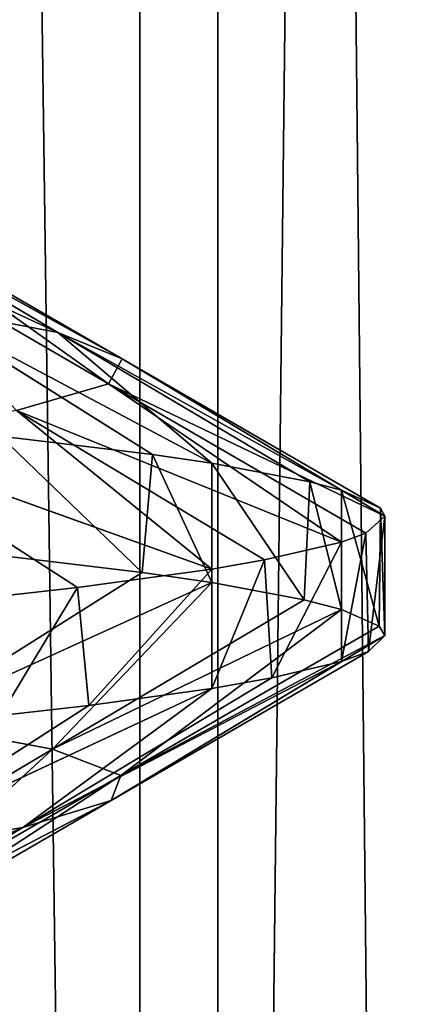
# Model space of a CAD drawing. Extents: x 23.4 to 34.4, y 0.2 to 38.3.
# Tile 447 of 595: x 29.1988 to 29.2395, y 25.6949 to 25.798. Entities that reach past the tile are written whole.
import ezdxf

# ---------------------------------------------------------------- set-up
doc = ezdxf.new("R2010")
doc.units = 0
doc.header["$LTSCALE"] = 2.54
doc.layers.get('0').update_dxf_attribs({"color": 13, "linetype": 'CONTINUOUS'})

# ---------------------------------------------------------------- blocks, each defined once
blk = doc.blocks.new('SZCZOTKA_DO_WC_MOURO_-_WOL')
at = {"color": 0}
for p, q in [((29.21949, 24.446, 4.77916), (29.18235, 27.1835, 4.82534)), ((29.21949, 24.446, 4.77916), (29.18235, 27.1835, 4.82534)), ((29.21134, 27.1835, 4.38921), (29.21134, 24.446, 4.38921)), ((29.21134, 24.446, 4.38921), (29.24204, 27.1835, 4.43991)), ((29.21134, 24.446, 4.38921), (29.24204, 27.1835, 4.43991)), ((29.21134, 27.1835, 4.38921), (29.21134, 24.446, 4.38921)), ((29.24804, 24.446, 4.72722), (29.21949, 27.1835, 4.77916)), ((29.24804, 24.446, 4.72722), (29.21949, 27.1835, 4.77916)), ((29.21949, 24.446, 4.77916), (29.21949, 27.1835, 4.77916)), ((29.21949, 24.446, 4.77916), (29.21949, 27.1835, 4.77916)), ((29.20276, 25.76522, 4.52799), (29.16291, 25.78371, 4.49303)), ((29.20276, 25.76522, 4.52799), (29.16291, 25.78371, 4.49303)), ((29.20948, 25.76247, 4.57486), (29.17641, 25.78084, 4.53414)), ((29.20276, 25.76522, 4.52799), (29.17641, 25.78084, 4.53414)), ((29.20948, 25.76247, 4.57486), (29.17641, 25.78084, 4.53414)), ((29.20276, 25.76522, 4.52799), (29.17641, 25.78084, 4.53414)), ((29.20807, 25.75984, 4.62155), (29.18246, 25.77809, 4.57636)), ((29.20948, 25.76247, 4.57486), (29.18246, 25.77809, 4.57636)), ((29.20807, 25.75984, 4.62155), (29.18246, 25.77809, 4.57636)), ((29.20948, 25.76247, 4.57486), (29.18246, 25.77809, 4.57636)), ((29.20807, 25.75984, 4.62155), (29.18119, 25.77546, 4.61842)), ((29.20807, 25.75984, 4.62155), (29.18119, 25.77546, 4.61842)), ((29.21265, 25.75246, 4.47169), (29.18778, 25.76808, 4.48236)), ((29.18778, 25.76808, 4.48236), (29.21887, 25.75154, 4.48739)), ((29.18778, 25.76808, 4.48236), (29.21887, 25.75154, 4.48739)), ((29.18778, 25.76808, 4.48236), (29.20276, 25.76522, 4.52799)), ((29.18778, 25.76808, 4.48236), (29.20276, 25.76522, 4.52799)), ((29.21265, 25.75246, 4.47169), (29.18778, 25.76808, 4.48236)), ((29.22912, 25.74959, 4.52184), (29.20276, 25.76522, 4.52799)), ((29.20276, 25.76522, 4.52799), (29.23241, 25.74872, 4.5379)), ((29.20276, 25.76522, 4.52799), (29.23241, 25.74872, 4.5379)), ((29.20276, 25.76522, 4.52799), (29.20948, 25.76247, 4.57486)), ((29.20276, 25.76522, 4.52799), (29.20948, 25.76247, 4.57486)), ((29.21887, 25.75154, 4.48739), (29.20276, 25.76522, 4.52799)), ((29.22912, 25.74959, 4.52184), (29.20276, 25.76522, 4.52799)), ((29.21887, 25.75154, 4.48739), (29.20276, 25.76522, 4.52799)), ((29.20948, 25.76247, 4.57486), (29.20807, 25.75984, 4.62155)), ((29.20948, 25.76247, 4.57486), (29.20807, 25.75984, 4.62155)), ((29.2365, 25.74684, 4.57336), (29.20948, 25.76247, 4.57486)), ((29.20948, 25.76247, 4.57486), (29.23696, 25.746, 4.59)), ((29.20948, 25.76247, 4.57486), (29.23696, 25.746, 4.59)), ((29.23241, 25.74872, 4.5379), (29.20948, 25.76247, 4.57486)), ((29.2365, 25.74684, 4.57336), (29.20948, 25.76247, 4.57486)), ((29.23241, 25.74872, 4.5379), (29.20948, 25.76247, 4.57486)), ((29.20807, 25.75984, 4.62155), (29.19845, 25.75704, 4.66823)), ((29.20807, 25.75984, 4.62155), (29.19845, 25.75704, 4.66823)), ((29.23495, 25.74421, 4.62467), (29.20807, 25.75984, 4.62155)), ((29.20807, 25.75984, 4.62155), (29.23241, 25.74328, 4.64209)), ((29.20807, 25.75984, 4.62155), (29.23241, 25.74328, 4.64209)), ((29.23696, 25.746, 4.59), (29.20807, 25.75984, 4.62155)), ((29.23495, 25.74421, 4.62467), (29.20807, 25.75984, 4.62155)), ((29.23696, 25.746, 4.59), (29.20807, 25.75984, 4.62155)), ((29.22438, 25.74141, 4.67599), (29.19845, 25.75704, 4.66823)), ((29.19845, 25.75704, 4.66823), (29.21887, 25.74046, 4.69261)), ((29.19845, 25.75704, 4.66823), (29.21887, 25.74046, 4.69261)), ((29.23241, 25.74328, 4.64209), (29.19845, 25.75704, 4.66823)), ((29.22438, 25.74141, 4.67599), (29.19845, 25.75704, 4.66823)), ((29.23241, 25.74328, 4.64209), (29.19845, 25.75704, 4.66823)), ((29.19677, 25.75438, 4.44), (29.21159, 25.7401, 4.46926)), ((29.19677, 25.75438, 4.44), (29.21159, 25.7401, 4.46926)), ((29.19677, 25.75438, 4.44), (29.21265, 25.75246, 4.47169)), ((29.19677, 25.75438, 4.44), (29.21265, 25.75246, 4.47169)), ((29.20482, 25.73853, 4.7251), (29.18066, 25.75416, 4.71292)), ((29.21887, 25.74046, 4.69261), (29.18066, 25.75416, 4.71292)), ((29.20482, 25.73853, 4.7251), (29.18066, 25.75416, 4.71292)), ((29.21887, 25.74046, 4.69261), (29.18066, 25.75416, 4.71292)), ((29.21265, 25.75246, 4.47169), (29.21159, 25.7401, 4.46926)), ((29.21265, 25.75246, 4.47169), (29.21159, 25.7401, 4.46926)), ((29.21265, 25.75246, 4.47169), (29.21887, 25.73904, 4.48739)), ((29.21265, 25.75246, 4.47169), (29.21887, 25.73904, 4.48739)), ((29.21265, 25.75246, 4.47169), (29.21887, 25.75154, 4.48739)), ((29.21265, 25.75246, 4.47169), (29.21887, 25.75154, 4.48739)), ((29.21887, 25.75154, 4.48739), (29.21887, 25.73904, 4.48739)), ((29.21887, 25.75154, 4.48739), (29.21887, 25.73904, 4.48739)), ((29.21887, 25.75154, 4.48739), (29.22851, 25.73723, 4.51928)), ((29.21887, 25.75154, 4.48739), (29.22851, 25.73723, 4.51928)), ((29.21887, 25.75154, 4.48739), (29.22912, 25.74959, 4.52184)), ((29.21887, 25.75154, 4.48739), (29.22912, 25.74959, 4.52184)), ((29.22912, 25.74959, 4.52184), (29.22851, 25.73723, 4.51928)), ((29.22912, 25.74959, 4.52184), (29.22851, 25.73723, 4.51928)), ((29.22912, 25.74959, 4.52184), (29.23241, 25.73622, 4.5379)), ((29.22912, 25.74959, 4.52184), (29.23241, 25.73622, 4.5379)), ((29.22912, 25.74959, 4.52184), (29.23241, 25.74872, 4.5379)), ((29.22912, 25.74959, 4.52184), (29.23241, 25.74872, 4.5379)), ((29.23241, 25.74872, 4.5379), (29.23241, 25.73622, 4.5379)), ((29.23241, 25.74872, 4.5379), (29.23241, 25.73622, 4.5379)), ((29.23241, 25.74872, 4.5379), (29.23635, 25.73448, 4.57079)), ((29.23241, 25.74872, 4.5379), (29.23635, 25.73448, 4.57079)), ((29.23241, 25.74872, 4.5379), (29.2365, 25.74684, 4.57336)), ((29.23241, 25.74872, 4.5379), (29.2365, 25.74684, 4.57336)), ((29.23696, 25.746, 4.59), (29.23495, 25.74421, 4.62467)), ((29.23696, 25.746, 4.59), (29.23495, 25.74421, 4.62467)), ((29.23696, 25.746, 4.59), (29.23524, 25.73185, 4.62209)), ((29.23696, 25.746, 4.59), (29.23524, 25.73185, 4.62209)), ((29.2365, 25.74684, 4.57336), (29.23635, 25.73448, 4.57079)), ((29.2365, 25.74684, 4.57336), (29.23635, 25.73448, 4.57079)), ((29.2365, 25.74684, 4.57336), (29.23696, 25.7335, 4.59)), ((29.2365, 25.74684, 4.57336), (29.23696, 25.7335, 4.59)), ((29.2365, 25.74684, 4.57336), (29.23696, 25.746, 4.59)), ((29.2365, 25.74684, 4.57336), (29.23696, 25.746, 4.59)), ((29.23696, 25.746, 4.59), (29.23696, 25.7335, 4.59)), ((29.23696, 25.746, 4.59), (29.23696, 25.7335, 4.59)), ((29.23495, 25.74421, 4.62467), (29.23241, 25.73079, 4.64209)), ((29.23495, 25.74421, 4.62467), (29.23241, 25.73079, 4.64209)), ((29.23495, 25.74421, 4.62467), (29.23241, 25.74328, 4.64209)), ((29.23495, 25.74421, 4.62467), (29.23241, 25.74328, 4.64209)), ((29.23495, 25.74421, 4.62467), (29.23524, 25.73185, 4.62209)), ((29.23495, 25.74421, 4.62467), (29.23524, 25.73185, 4.62209)), ((29.23241, 25.74328, 4.64209), (29.22438, 25.74141, 4.67599)), ((29.23241, 25.74328, 4.64209), (29.22438, 25.74141, 4.67599)), ((29.23241, 25.74328, 4.64209), (29.22512, 25.72906, 4.67346)), ((29.23241, 25.74328, 4.64209), (29.22512, 25.72906, 4.67346)), ((29.23241, 25.74328, 4.64209), (29.23241, 25.73079, 4.64209)), ((29.23241, 25.74328, 4.64209), (29.23241, 25.73079, 4.64209)), ((29.21159, 25.7401, 4.46926), (29.19677, 25.74188, 4.44)), ((29.21159, 25.7401, 4.46926), (29.19677, 25.74188, 4.44)), ((29.22438, 25.74141, 4.67599), (29.21887, 25.72796, 4.69261)), ((29.22438, 25.74141, 4.67599), (29.21887, 25.72796, 4.69261)), ((29.22438, 25.74141, 4.67599), (29.21887, 25.74046, 4.69261)), ((29.22438, 25.74141, 4.67599), (29.21887, 25.74046, 4.69261)), ((29.22438, 25.74141, 4.67599), (29.22512, 25.72906, 4.67346)), ((29.22438, 25.74141, 4.67599), (29.22512, 25.72906, 4.67346)), ((29.21159, 25.7401, 4.46926), (29.18682, 25.72448, 4.48015)), ((29.21159, 25.7401, 4.46926), (29.18682, 25.72448, 4.48015)), ((29.21887, 25.74046, 4.69261), (29.20482, 25.73853, 4.7251)), ((29.21887, 25.74046, 4.69261), (29.20482, 25.73853, 4.7251)), ((29.21887, 25.74046, 4.69261), (29.206, 25.72618, 4.72274)), ((29.21887, 25.74046, 4.69261), (29.206, 25.72618, 4.72274)), ((29.21887, 25.73904, 4.48739), (29.21159, 25.7401, 4.46926)), ((29.21887, 25.73904, 4.48739), (29.21159, 25.7401, 4.46926)), ((29.21887, 25.74046, 4.69261), (29.21887, 25.72796, 4.69261)), ((29.21887, 25.74046, 4.69261), (29.21887, 25.72796, 4.69261)), ((29.18682, 25.72448, 4.48015), (29.21887, 25.73904, 4.48739)), ((29.18682, 25.72448, 4.48015), (29.21887, 25.73904, 4.48739)), ((29.21887, 25.73904, 4.48739), (29.20221, 25.72161, 4.52566)), ((29.21887, 25.73904, 4.48739), (29.20221, 25.72161, 4.52566)), ((29.22851, 25.73723, 4.51928), (29.21887, 25.73904, 4.48739)), ((29.22851, 25.73723, 4.51928), (29.21887, 25.73904, 4.48739)), ((29.20482, 25.73853, 4.7251), (29.19677, 25.72512, 4.74)), ((29.20482, 25.73853, 4.7251), (29.19677, 25.72512, 4.74)), ((29.20482, 25.73853, 4.7251), (29.19677, 25.73762, 4.74)), ((29.20482, 25.73853, 4.7251), (29.19677, 25.73762, 4.74)), ((29.20482, 25.73853, 4.7251), (29.206, 25.72618, 4.72274)), ((29.20482, 25.73853, 4.7251), (29.206, 25.72618, 4.72274)), ((29.22851, 25.73723, 4.51928), (29.20221, 25.72161, 4.52566)), ((29.22851, 25.73723, 4.51928), (29.20221, 25.72161, 4.52566)), ((29.23241, 25.73622, 4.5379), (29.22851, 25.73723, 4.51928)), ((29.23241, 25.73622, 4.5379), (29.22851, 25.73723, 4.51928)), ((29.20221, 25.72161, 4.52566), (29.23241, 25.73622, 4.5379)), ((29.20221, 25.72161, 4.52566), (29.23241, 25.73622, 4.5379)), ((29.23241, 25.73622, 4.5379), (29.20934, 25.71885, 4.57252)), ((29.23241, 25.73622, 4.5379), (29.20934, 25.71885, 4.57252)), ((29.23635, 25.73448, 4.57079), (29.23241, 25.73622, 4.5379)), ((29.23635, 25.73448, 4.57079), (29.23241, 25.73622, 4.5379)), ((29.23635, 25.73448, 4.57079), (29.20934, 25.71885, 4.57252)), ((29.23635, 25.73448, 4.57079), (29.20934, 25.71885, 4.57252)), ((29.23696, 25.7335, 4.59), (29.23635, 25.73448, 4.57079)), ((29.23696, 25.7335, 4.59), (29.23635, 25.73448, 4.57079)), ((29.23696, 25.7335, 4.59), (29.20833, 25.71623, 4.6192)), ((29.23696, 25.7335, 4.59), (29.20833, 25.71623, 4.6192)), ((29.20934, 25.71885, 4.57252), (29.23696, 25.7335, 4.59)), ((29.20934, 25.71885, 4.57252), (29.23696, 25.7335, 4.59)), ((29.23524, 25.73185, 4.62209), (29.23696, 25.7335, 4.59)), ((29.23524, 25.73185, 4.62209), (29.23696, 25.7335, 4.59)), ((29.23524, 25.73185, 4.62209), (29.20833, 25.71623, 4.6192)), ((29.23524, 25.73185, 4.62209), (29.20833, 25.71623, 4.6192)), ((29.23241, 25.73079, 4.64209), (29.23524, 25.73185, 4.62209)), ((29.23241, 25.73079, 4.64209), (29.23524, 25.73185, 4.62209)), ((29.23241, 25.73079, 4.64209), (29.19913, 25.71343, 4.66593)), ((29.23241, 25.73079, 4.64209), (29.19913, 25.71343, 4.66593)), ((29.20833, 25.71623, 4.6192), (29.23241, 25.73079, 4.64209)), ((29.20833, 25.71623, 4.6192), (29.23241, 25.73079, 4.64209)), ((29.22512, 25.72906, 4.67346), (29.23241, 25.73079, 4.64209)), ((29.22512, 25.72906, 4.67346), (29.23241, 25.73079, 4.64209)), ((29.22512, 25.72906, 4.67346), (29.19913, 25.71343, 4.66593)), ((29.22512, 25.72906, 4.67346), (29.19913, 25.71343, 4.66593)), ((29.21887, 25.72796, 4.69261), (29.22512, 25.72906, 4.67346)), ((29.21887, 25.72796, 4.69261), (29.22512, 25.72906, 4.67346)), ((29.21887, 25.72796, 4.69261), (29.18173, 25.71055, 4.71076)), ((29.21887, 25.72796, 4.69261), (29.18173, 25.71055, 4.71076)), ((29.19913, 25.71343, 4.66593), (29.21887, 25.72796, 4.69261)), ((29.19913, 25.71343, 4.66593), (29.21887, 25.72796, 4.69261)), ((29.206, 25.72618, 4.72274), (29.21887, 25.72796, 4.69261)), ((29.206, 25.72618, 4.72274), (29.21887, 25.72796, 4.69261)), ((29.206, 25.72618, 4.72274), (29.18173, 25.71055, 4.71076)), ((29.206, 25.72618, 4.72274), (29.18173, 25.71055, 4.71076)), ((29.19677, 25.72512, 4.74), (29.206, 25.72618, 4.72274)), ((29.19677, 25.72512, 4.74), (29.206, 25.72618, 4.72274)), ((29.20221, 25.72161, 4.52566), (29.18682, 25.72448, 4.48015)), ((29.20221, 25.72161, 4.52566), (29.18682, 25.72448, 4.48015)), ((29.20221, 25.72161, 4.52566), (29.17591, 25.70598, 4.53204)), ((29.20221, 25.72161, 4.52566), (29.17591, 25.70598, 4.53204)), ((29.20221, 25.72161, 4.52566), (29.18233, 25.70323, 4.57426)), ((29.20221, 25.72161, 4.52566), (29.18233, 25.70323, 4.57426)), ((29.20934, 25.71885, 4.57252), (29.20221, 25.72161, 4.52566)), ((29.20934, 25.71885, 4.57252), (29.20221, 25.72161, 4.52566)), ((29.20934, 25.71885, 4.57252), (29.18143, 25.7006, 4.6163)), ((29.20934, 25.71885, 4.57252), (29.18143, 25.7006, 4.6163)), ((29.20934, 25.71885, 4.57252), (29.18233, 25.70323, 4.57426)), ((29.20934, 25.71885, 4.57252), (29.18233, 25.70323, 4.57426)), ((29.20833, 25.71623, 4.6192), (29.20934, 25.71885, 4.57252)), ((29.20833, 25.71623, 4.6192), (29.20934, 25.71885, 4.57252)), ((29.20833, 25.71623, 4.6192), (29.17313, 25.69781, 4.6584)), ((29.20833, 25.71623, 4.6192), (29.17313, 25.69781, 4.6584)), ((29.20833, 25.71623, 4.6192), (29.18143, 25.7006, 4.6163)), ((29.20833, 25.71623, 4.6192), (29.18143, 25.7006, 4.6163)), ((29.19913, 25.71343, 4.66593), (29.20833, 25.71623, 4.6192)), ((29.19913, 25.71343, 4.66593), (29.20833, 25.71623, 4.6192)), ((29.19913, 25.71343, 4.66593), (29.15746, 25.69493, 4.69879)), ((29.19913, 25.71343, 4.66593), (29.15746, 25.69493, 4.69879)), ((29.19913, 25.71343, 4.66593), (29.17313, 25.69781, 4.6584)), ((29.19913, 25.71343, 4.66593), (29.17313, 25.69781, 4.6584)), ((29.18173, 25.71055, 4.71076), (29.19913, 25.71343, 4.66593)), ((29.18173, 25.71055, 4.71076), (29.19913, 25.71343, 4.66593))]:
    blk.add_line(p, q, dxfattribs=at)
mesh = blk.add_polyface(dxfattribs=at)
corners = [(34.43696, 37.7835, 8.99), (23.43696, 0.7835, 8.99), (23.43696, 37.7835, 8.99)]
mesh.append_faces([[corners[k] for k in face] for face in [(0, 1, 2)]], dxfattribs={"color": 0})
mesh = blk.add_polyface(dxfattribs=at)
corners = [(34.43696, 37.7835, 8.99), (33.93696, 0.2835, 8.99), (23.43696, 0.7835, 8.99)]
mesh.append_faces([[corners[k] for k in face] for face in [(0, 1, 2)]], dxfattribs={"color": 0})
mesh = blk.add_polyface(dxfattribs=at)
corners = [(34.43696, 37.7835, 9.19), (23.43696, 37.7835, 9.19), (34.43696, 0.7835, 9.19)]
mesh.append_faces([[corners[k] for k in face] for face in [(0, 1, 2)]], dxfattribs={"color": 0})
mesh = blk.add_polyface(dxfattribs=at)
corners = [(34.43696, 0.7835, 9.19), (23.43696, 37.7835, 9.19), (23.43696, 0.7835, 9.19)]
mesh.append_faces([[corners[k] for k in face] for face in [(0, 1, 2)]], dxfattribs={"color": 0})
mesh = blk.add_polyface(dxfattribs=at)
corners = [(29.25984, 24.4335, 3.85805), (29.12784, 24.4335, 3.8131), (29.25984, 36.3335, 3.85805)]
mesh.append_faces([[corners[k] for k in face] for face in [(0, 1, 2)]], dxfattribs={"color": 0})
mesh = blk.add_polyface(dxfattribs=at)
corners = [(29.25984, 36.3335, 3.85805), (29.12784, 24.4335, 3.8131), (29.12784, 36.3335, 3.8131)]
mesh.append_faces([[corners[k] for k in face] for face in [(0, 1, 2)]], dxfattribs={"color": 0})
mesh = blk.add_polyface(dxfattribs=at)
corners = [(29.29012, 24.4335, 5.30783), (29.16011, 36.3335, 5.35825), (29.16011, 24.4335, 5.35825)]
mesh.append_faces([[corners[k] for k in face] for face in [(0, 1, 2)]], dxfattribs={"color": 0})
mesh = blk.add_polyface(dxfattribs=at)
corners = [(29.29012, 36.3335, 5.30783), (29.16011, 36.3335, 5.35825), (29.29012, 24.4335, 5.30783)]
mesh.append_faces([[corners[k] for k in face] for face in [(0, 1, 2)]], dxfattribs={"color": 0})
mesh = blk.add_polyface(dxfattribs=at)
corners = [(29.17231, 27.1835, 4.34462), (29.17231, 24.446, 4.34462), (29.21134, 27.1835, 4.38921)]
mesh.append_faces([[corners[k] for k in face] for face in [(0, 1, 2)]], dxfattribs={"color": 0})
mesh = blk.add_polyface(dxfattribs=at)
corners = [(29.21134, 27.1835, 4.38921), (29.17231, 24.446, 4.34462), (29.21134, 24.446, 4.38921)]
mesh.append_faces([[corners[k] for k in face] for face in [(0, 1, 2)]], dxfattribs={"color": 0})
mesh = blk.add_polyface(dxfattribs=at)
corners = [(29.21949, 27.1835, 4.77916), (29.21949, 24.446, 4.77916), (29.18235, 27.1835, 4.82534)]
mesh.append_faces([[corners[k] for k in face] for face in [(0, 1, 2)]], dxfattribs={"color": 0})
mesh = blk.add_polyface(dxfattribs=at)
corners = [(29.18235, 27.1835, 4.82534), (29.21949, 24.446, 4.77916), (29.18235, 24.446, 4.82534)]
mesh.append_faces([[corners[k] for k in face] for face in [(0, 1, 2)]], dxfattribs={"color": 0})
mesh = blk.add_polyface(dxfattribs=at)
corners = [(29.21134, 27.1835, 4.38921), (29.21134, 24.446, 4.38921), (29.24204, 27.1835, 4.43991)]
mesh.append_faces([[corners[k] for k in face] for face in [(0, 1, 2)]], dxfattribs={"color": 0})
mesh = blk.add_polyface(dxfattribs=at)
corners = [(29.24204, 27.1835, 4.43991), (29.21134, 24.446, 4.38921), (29.24204, 24.446, 4.43991)]
mesh.append_faces([[corners[k] for k in face] for face in [(0, 1, 2)]], dxfattribs={"color": 0})
mesh = blk.add_polyface(dxfattribs=at)
corners = [(29.24804, 27.1835, 4.72722), (29.24804, 24.446, 4.72722), (29.21949, 27.1835, 4.77916)]
mesh.append_faces([[corners[k] for k in face] for face in [(0, 1, 2)]], dxfattribs={"color": 0})
mesh = blk.add_polyface(dxfattribs=at)
corners = [(29.21949, 27.1835, 4.77916), (29.24804, 24.446, 4.72722), (29.21949, 24.446, 4.77916)]
mesh.append_faces([[corners[k] for k in face] for face in [(0, 1, 2)]], dxfattribs={"color": 0})
mesh = blk.add_polyface(dxfattribs=at)
corners = [(29.17252, 25.79766, 4.66048), (29.18119, 25.80046, 4.61842), (29.20807, 25.81609, 4.62155)]
mesh.append_faces([[corners[k] for k in face] for face in [(0, 1, 2)]], dxfattribs={"color": 0})
mesh = blk.add_polyface(dxfattribs=at)
corners = [(29.19845, 25.81329, 4.66823), (29.17252, 25.79766, 4.66048), (29.20807, 25.81609, 4.62155)]
mesh.append_faces([[corners[k] for k in face] for face in [(0, 1, 2)]], dxfattribs={"color": 0})
mesh = blk.add_polyface(dxfattribs=at)
corners = [(29.17641, 25.78084, 4.53414), (29.20276, 25.76522, 4.52799), (29.16291, 25.78371, 4.49303)]
mesh.append_faces([[corners[k] for k in face] for face in [(0, 1, 2)]], dxfattribs={"color": 0})
mesh = blk.add_polyface(dxfattribs=at)
corners = [(29.20276, 25.76522, 4.52799), (29.18778, 25.76808, 4.48236), (29.16291, 25.78371, 4.49303)]
mesh.append_faces([[corners[k] for k in face] for face in [(0, 1, 2)]], dxfattribs={"color": 0})
mesh = blk.add_polyface(dxfattribs=at)
corners = [(29.18246, 25.77809, 4.57636), (29.20948, 25.76247, 4.57486), (29.17641, 25.78084, 4.53414)]
mesh.append_faces([[corners[k] for k in face] for face in [(0, 1, 2)]], dxfattribs={"color": 0})
mesh = blk.add_polyface(dxfattribs=at)
corners = [(29.20948, 25.76247, 4.57486), (29.20276, 25.76522, 4.52799), (29.17641, 25.78084, 4.53414)]
mesh.append_faces([[corners[k] for k in face] for face in [(0, 1, 2)]], dxfattribs={"color": 0})
mesh = blk.add_polyface(dxfattribs=at)
corners = [(29.20807, 25.75984, 4.62155), (29.18246, 25.77809, 4.57636), (29.18119, 25.77546, 4.61842)]
mesh.append_faces([[corners[k] for k in face] for face in [(0, 1, 2)]], dxfattribs={"color": 0})
mesh = blk.add_polyface(dxfattribs=at)
corners = [(29.20807, 25.75984, 4.62155), (29.20948, 25.76247, 4.57486), (29.18246, 25.77809, 4.57636)]
mesh.append_faces([[corners[k] for k in face] for face in [(0, 1, 2)]], dxfattribs={"color": 0})
mesh = blk.add_polyface(dxfattribs=at)
corners = [(29.19845, 25.75704, 4.66823), (29.20807, 25.75984, 4.62155), (29.18119, 25.77546, 4.61842)]
mesh.append_faces([[corners[k] for k in face] for face in [(0, 1, 2)]], dxfattribs={"color": 0})
mesh = blk.add_polyface(dxfattribs=at)
corners = [(29.21887, 25.75154, 4.48739), (29.21265, 25.75246, 4.47169), (29.18778, 25.76808, 4.48236)]
mesh.append_faces([[corners[k] for k in face] for face in [(0, 1, 2)]], dxfattribs={"color": 0})
mesh = blk.add_polyface(dxfattribs=at)
corners = [(29.20276, 25.76522, 4.52799), (29.21887, 25.75154, 4.48739), (29.18778, 25.76808, 4.48236)]
mesh.append_faces([[corners[k] for k in face] for face in [(0, 1, 2)]], dxfattribs={"color": 0})
mesh = blk.add_polyface(dxfattribs=at)
corners = [(29.18778, 25.76808, 4.48236), (29.21265, 25.75246, 4.47169), (29.19677, 25.75438, 4.44)]
mesh.append_faces([[corners[k] for k in face] for face in [(0, 1, 2)]], dxfattribs={"color": 0})
mesh = blk.add_polyface(dxfattribs=at)
corners = [(29.23241, 25.74872, 4.5379), (29.22912, 25.74959, 4.52184), (29.20276, 25.76522, 4.52799)]
mesh.append_faces([[corners[k] for k in face] for face in [(0, 1, 2)]], dxfattribs={"color": 0})
mesh = blk.add_polyface(dxfattribs=at)
corners = [(29.20948, 25.76247, 4.57486), (29.23241, 25.74872, 4.5379), (29.20276, 25.76522, 4.52799)]
mesh.append_faces([[corners[k] for k in face] for face in [(0, 1, 2)]], dxfattribs={"color": 0})
mesh = blk.add_polyface(dxfattribs=at)
corners = [(29.20276, 25.76522, 4.52799), (29.22912, 25.74959, 4.52184), (29.21887, 25.75154, 4.48739)]
mesh.append_faces([[corners[k] for k in face] for face in [(0, 1, 2)]], dxfattribs={"color": 0})
mesh = blk.add_polyface(dxfattribs=at)
corners = [(29.20807, 25.75984, 4.62155), (29.23696, 25.746, 4.59), (29.20948, 25.76247, 4.57486)]
mesh.append_faces([[corners[k] for k in face] for face in [(0, 1, 2)]], dxfattribs={"color": 0})
mesh = blk.add_polyface(dxfattribs=at)
corners = [(29.23696, 25.746, 4.59), (29.2365, 25.74684, 4.57336), (29.20948, 25.76247, 4.57486)]
mesh.append_faces([[corners[k] for k in face] for face in [(0, 1, 2)]], dxfattribs={"color": 0})
mesh = blk.add_polyface(dxfattribs=at)
corners = [(29.20948, 25.76247, 4.57486), (29.2365, 25.74684, 4.57336), (29.23241, 25.74872, 4.5379)]
mesh.append_faces([[corners[k] for k in face] for face in [(0, 1, 2)]], dxfattribs={"color": 0})
mesh = blk.add_polyface(dxfattribs=at)
corners = [(29.19845, 25.75704, 4.66823), (29.23241, 25.74328, 4.64209), (29.20807, 25.75984, 4.62155)]
mesh.append_faces([[corners[k] for k in face] for face in [(0, 1, 2)]], dxfattribs={"color": 0})
mesh = blk.add_polyface(dxfattribs=at)
corners = [(29.23241, 25.74328, 4.64209), (29.23495, 25.74421, 4.62467), (29.20807, 25.75984, 4.62155)]
mesh.append_faces([[corners[k] for k in face] for face in [(0, 1, 2)]], dxfattribs={"color": 0})
mesh = blk.add_polyface(dxfattribs=at)
corners = [(29.23495, 25.74421, 4.62467), (29.23696, 25.746, 4.59), (29.20807, 25.75984, 4.62155)]
mesh.append_faces([[corners[k] for k in face] for face in [(0, 1, 2)]], dxfattribs={"color": 0})
mesh = blk.add_polyface(dxfattribs=at)
corners = [(29.18066, 25.75416, 4.71292), (29.21887, 25.74046, 4.69261), (29.19845, 25.75704, 4.66823)]
mesh.append_faces([[corners[k] for k in face] for face in [(0, 1, 2)]], dxfattribs={"color": 0})
mesh = blk.add_polyface(dxfattribs=at)
corners = [(29.21887, 25.74046, 4.69261), (29.22438, 25.74141, 4.67599), (29.19845, 25.75704, 4.66823)]
mesh.append_faces([[corners[k] for k in face] for face in [(0, 1, 2)]], dxfattribs={"color": 0})
mesh = blk.add_polyface(dxfattribs=at)
corners = [(29.22438, 25.74141, 4.67599), (29.23241, 25.74328, 4.64209), (29.19845, 25.75704, 4.66823)]
mesh.append_faces([[corners[k] for k in face] for face in [(0, 1, 2)]], dxfattribs={"color": 0})
mesh = blk.add_polyface(dxfattribs=at)
corners = [(29.19677, 25.75438, 4.44), (29.21159, 25.7401, 4.46926), (29.19677, 25.74188, 4.44)]
mesh.append_faces([[corners[k] for k in face] for face in [(0, 1, 2)]], dxfattribs={"color": 0})
mesh = blk.add_polyface(dxfattribs=at)
corners = [(29.19677, 25.75438, 4.44), (29.21265, 25.75246, 4.47169), (29.21159, 25.7401, 4.46926)]
mesh.append_faces([[corners[k] for k in face] for face in [(0, 1, 2)]], dxfattribs={"color": 0})
mesh = blk.add_polyface(dxfattribs=at)
corners = [(29.19677, 25.73762, 4.74), (29.20482, 25.73853, 4.7251), (29.18066, 25.75416, 4.71292)]
mesh.append_faces([[corners[k] for k in face] for face in [(0, 1, 2)]], dxfattribs={"color": 0})
mesh = blk.add_polyface(dxfattribs=at)
corners = [(29.20482, 25.73853, 4.7251), (29.21887, 25.74046, 4.69261), (29.18066, 25.75416, 4.71292)]
mesh.append_faces([[corners[k] for k in face] for face in [(0, 1, 2)]], dxfattribs={"color": 0})
mesh = blk.add_polyface(dxfattribs=at)
corners = [(29.21265, 25.75246, 4.47169), (29.21887, 25.73904, 4.48739), (29.21159, 25.7401, 4.46926)]
mesh.append_faces([[corners[k] for k in face] for face in [(0, 1, 2)]], dxfattribs={"color": 0})
mesh = blk.add_polyface(dxfattribs=at)
corners = [(29.21265, 25.75246, 4.47169), (29.21887, 25.75154, 4.48739), (29.21887, 25.73904, 4.48739)]
mesh.append_faces([[corners[k] for k in face] for face in [(0, 1, 2)]], dxfattribs={"color": 0})
mesh = blk.add_polyface(dxfattribs=at)
corners = [(29.21887, 25.75154, 4.48739), (29.22851, 25.73723, 4.51928), (29.21887, 25.73904, 4.48739)]
mesh.append_faces([[corners[k] for k in face] for face in [(0, 1, 2)]], dxfattribs={"color": 0})
mesh = blk.add_polyface(dxfattribs=at)
corners = [(29.21887, 25.75154, 4.48739), (29.22912, 25.74959, 4.52184), (29.22851, 25.73723, 4.51928)]
mesh.append_faces([[corners[k] for k in face] for face in [(0, 1, 2)]], dxfattribs={"color": 0})
mesh = blk.add_polyface(dxfattribs=at)
corners = [(29.22912, 25.74959, 4.52184), (29.23241, 25.73622, 4.5379), (29.22851, 25.73723, 4.51928)]
mesh.append_faces([[corners[k] for k in face] for face in [(0, 1, 2)]], dxfattribs={"color": 0})
mesh = blk.add_polyface(dxfattribs=at)
corners = [(29.22912, 25.74959, 4.52184), (29.23241, 25.74872, 4.5379), (29.23241, 25.73622, 4.5379)]
mesh.append_faces([[corners[k] for k in face] for face in [(0, 1, 2)]], dxfattribs={"color": 0})
mesh = blk.add_polyface(dxfattribs=at)
corners = [(29.23241, 25.74872, 4.5379), (29.23635, 25.73448, 4.57079), (29.23241, 25.73622, 4.5379)]
mesh.append_faces([[corners[k] for k in face] for face in [(0, 1, 2)]], dxfattribs={"color": 0})
mesh = blk.add_polyface(dxfattribs=at)
corners = [(29.23241, 25.74872, 4.5379), (29.2365, 25.74684, 4.57336), (29.23635, 25.73448, 4.57079)]
mesh.append_faces([[corners[k] for k in face] for face in [(0, 1, 2)]], dxfattribs={"color": 0})
mesh = blk.add_polyface(dxfattribs=at)
corners = [(29.23696, 25.746, 4.59), (29.23495, 25.74421, 4.62467), (29.23524, 25.73185, 4.62209)]
mesh.append_faces([[corners[k] for k in face] for face in [(0, 1, 2)]], dxfattribs={"color": 0})
mesh = blk.add_polyface(dxfattribs=at)
corners = [(29.23696, 25.746, 4.59), (29.23524, 25.73185, 4.62209), (29.23696, 25.7335, 4.59)]
mesh.append_faces([[corners[k] for k in face] for face in [(0, 1, 2)]], dxfattribs={"color": 0})
mesh = blk.add_polyface(dxfattribs=at)
corners = [(29.2365, 25.74684, 4.57336), (29.23696, 25.7335, 4.59), (29.23635, 25.73448, 4.57079)]
mesh.append_faces([[corners[k] for k in face] for face in [(0, 1, 2)]], dxfattribs={"color": 0})
mesh = blk.add_polyface(dxfattribs=at)
corners = [(29.2365, 25.74684, 4.57336), (29.23696, 25.746, 4.59), (29.23696, 25.7335, 4.59)]
mesh.append_faces([[corners[k] for k in face] for face in [(0, 1, 2)]], dxfattribs={"color": 0})
mesh = blk.add_polyface(dxfattribs=at)
corners = [(29.23495, 25.74421, 4.62467), (29.23241, 25.73079, 4.64209), (29.23524, 25.73185, 4.62209)]
mesh.append_faces([[corners[k] for k in face] for face in [(0, 1, 2)]], dxfattribs={"color": 0})
mesh = blk.add_polyface(dxfattribs=at)
corners = [(29.23495, 25.74421, 4.62467), (29.23241, 25.74328, 4.64209), (29.23241, 25.73079, 4.64209)]
mesh.append_faces([[corners[k] for k in face] for face in [(0, 1, 2)]], dxfattribs={"color": 0})
mesh = blk.add_polyface(dxfattribs=at)
corners = [(29.23241, 25.74328, 4.64209), (29.22438, 25.74141, 4.67599), (29.22512, 25.72906, 4.67346)]
mesh.append_faces([[corners[k] for k in face] for face in [(0, 1, 2)]], dxfattribs={"color": 0})
mesh = blk.add_polyface(dxfattribs=at)
corners = [(29.23241, 25.74328, 4.64209), (29.22512, 25.72906, 4.67346), (29.23241, 25.73079, 4.64209)]
mesh.append_faces([[corners[k] for k in face] for face in [(0, 1, 2)]], dxfattribs={"color": 0})
mesh = blk.add_polyface(dxfattribs=at)
corners = [(29.18682, 25.72448, 4.48015), (29.19677, 25.74188, 4.44), (29.21159, 25.7401, 4.46926)]
mesh.append_faces([[corners[k] for k in face] for face in [(0, 1, 2)]], dxfattribs={"color": 0})
mesh = blk.add_polyface(dxfattribs=at)
corners = [(29.22438, 25.74141, 4.67599), (29.21887, 25.72796, 4.69261), (29.22512, 25.72906, 4.67346)]
mesh.append_faces([[corners[k] for k in face] for face in [(0, 1, 2)]], dxfattribs={"color": 0})
mesh = blk.add_polyface(dxfattribs=at)
corners = [(29.22438, 25.74141, 4.67599), (29.21887, 25.74046, 4.69261), (29.21887, 25.72796, 4.69261)]
mesh.append_faces([[corners[k] for k in face] for face in [(0, 1, 2)]], dxfattribs={"color": 0})
mesh = blk.add_polyface(dxfattribs=at)
corners = [(29.21887, 25.73904, 4.48739), (29.18682, 25.72448, 4.48015), (29.21159, 25.7401, 4.46926)]
mesh.append_faces([[corners[k] for k in face] for face in [(0, 1, 2)]], dxfattribs={"color": 0})
mesh = blk.add_polyface(dxfattribs=at)
corners = [(29.21887, 25.74046, 4.69261), (29.20482, 25.73853, 4.7251), (29.206, 25.72618, 4.72274)]
mesh.append_faces([[corners[k] for k in face] for face in [(0, 1, 2)]], dxfattribs={"color": 0})
mesh = blk.add_polyface(dxfattribs=at)
corners = [(29.21887, 25.74046, 4.69261), (29.206, 25.72618, 4.72274), (29.21887, 25.72796, 4.69261)]
mesh.append_faces([[corners[k] for k in face] for face in [(0, 1, 2)]], dxfattribs={"color": 0})
mesh = blk.add_polyface(dxfattribs=at)
corners = [(29.20221, 25.72161, 4.52566), (29.18682, 25.72448, 4.48015), (29.21887, 25.73904, 4.48739)]
mesh.append_faces([[corners[k] for k in face] for face in [(0, 1, 2)]], dxfattribs={"color": 0})
mesh = blk.add_polyface(dxfattribs=at)
corners = [(29.20221, 25.72161, 4.52566), (29.21887, 25.73904, 4.48739), (29.22851, 25.73723, 4.51928)]
mesh.append_faces([[corners[k] for k in face] for face in [(0, 1, 2)]], dxfattribs={"color": 0})
mesh = blk.add_polyface(dxfattribs=at)
corners = [(29.20482, 25.73853, 4.7251), (29.19677, 25.72512, 4.74), (29.206, 25.72618, 4.72274)]
mesh.append_faces([[corners[k] for k in face] for face in [(0, 1, 2)]], dxfattribs={"color": 0})
mesh = blk.add_polyface(dxfattribs=at)
corners = [(29.20482, 25.73853, 4.7251), (29.19677, 25.73762, 4.74), (29.19677, 25.72512, 4.74)]
mesh.append_faces([[corners[k] for k in face] for face in [(0, 1, 2)]], dxfattribs={"color": 0})
mesh = blk.add_polyface(dxfattribs=at)
corners = [(29.23241, 25.73622, 4.5379), (29.20221, 25.72161, 4.52566), (29.22851, 25.73723, 4.51928)]
mesh.append_faces([[corners[k] for k in face] for face in [(0, 1, 2)]], dxfattribs={"color": 0})
mesh = blk.add_polyface(dxfattribs=at)
corners = [(29.20934, 25.71885, 4.57252), (29.20221, 25.72161, 4.52566), (29.23241, 25.73622, 4.5379)]
mesh.append_faces([[corners[k] for k in face] for face in [(0, 1, 2)]], dxfattribs={"color": 0})
mesh = blk.add_polyface(dxfattribs=at)
corners = [(29.20934, 25.71885, 4.57252), (29.23241, 25.73622, 4.5379), (29.23635, 25.73448, 4.57079)]
mesh.append_faces([[corners[k] for k in face] for face in [(0, 1, 2)]], dxfattribs={"color": 0})
mesh = blk.add_polyface(dxfattribs=at)
corners = [(29.23696, 25.7335, 4.59), (29.20934, 25.71885, 4.57252), (29.23635, 25.73448, 4.57079)]
mesh.append_faces([[corners[k] for k in face] for face in [(0, 1, 2)]], dxfattribs={"color": 0})
mesh = blk.add_polyface(dxfattribs=at)
corners = [(29.20833, 25.71623, 4.6192), (29.20934, 25.71885, 4.57252), (29.23696, 25.7335, 4.59)]
mesh.append_faces([[corners[k] for k in face] for face in [(0, 1, 2)]], dxfattribs={"color": 0})
mesh = blk.add_polyface(dxfattribs=at)
corners = [(29.23524, 25.73185, 4.62209), (29.20833, 25.71623, 4.6192), (29.23696, 25.7335, 4.59)]
mesh.append_faces([[corners[k] for k in face] for face in [(0, 1, 2)]], dxfattribs={"color": 0})
mesh = blk.add_polyface(dxfattribs=at)
corners = [(29.23241, 25.73079, 4.64209), (29.20833, 25.71623, 4.6192), (29.23524, 25.73185, 4.62209)]
mesh.append_faces([[corners[k] for k in face] for face in [(0, 1, 2)]], dxfattribs={"color": 0})
mesh = blk.add_polyface(dxfattribs=at)
corners = [(29.19913, 25.71343, 4.66593), (29.20833, 25.71623, 4.6192), (29.23241, 25.73079, 4.64209)]
mesh.append_faces([[corners[k] for k in face] for face in [(0, 1, 2)]], dxfattribs={"color": 0})
mesh = blk.add_polyface(dxfattribs=at)
corners = [(29.22512, 25.72906, 4.67346), (29.19913, 25.71343, 4.66593), (29.23241, 25.73079, 4.64209)]
mesh.append_faces([[corners[k] for k in face] for face in [(0, 1, 2)]], dxfattribs={"color": 0})
mesh = blk.add_polyface(dxfattribs=at)
corners = [(29.21887, 25.72796, 4.69261), (29.19913, 25.71343, 4.66593), (29.22512, 25.72906, 4.67346)]
mesh.append_faces([[corners[k] for k in face] for face in [(0, 1, 2)]], dxfattribs={"color": 0})
mesh = blk.add_polyface(dxfattribs=at)
corners = [(29.18173, 25.71055, 4.71076), (29.19913, 25.71343, 4.66593), (29.21887, 25.72796, 4.69261)]
mesh.append_faces([[corners[k] for k in face] for face in [(0, 1, 2)]], dxfattribs={"color": 0})
mesh = blk.add_polyface(dxfattribs=at)
corners = [(29.206, 25.72618, 4.72274), (29.18173, 25.71055, 4.71076), (29.21887, 25.72796, 4.69261)]
mesh.append_faces([[corners[k] for k in face] for face in [(0, 1, 2)]], dxfattribs={"color": 0})
mesh = blk.add_polyface(dxfattribs=at)
corners = [(29.19677, 25.72512, 4.74), (29.18173, 25.71055, 4.71076), (29.206, 25.72618, 4.72274)]
mesh.append_faces([[corners[k] for k in face] for face in [(0, 1, 2)]], dxfattribs={"color": 0})
mesh = blk.add_polyface(dxfattribs=at)
corners = [(29.17591, 25.70598, 4.53204), (29.18682, 25.72448, 4.48015), (29.20221, 25.72161, 4.52566)]
mesh.append_faces([[corners[k] for k in face] for face in [(0, 1, 2)]], dxfattribs={"color": 0})
mesh = blk.add_polyface(dxfattribs=at)
corners = [(29.18233, 25.70323, 4.57426), (29.17591, 25.70598, 4.53204), (29.20221, 25.72161, 4.52566)]
mesh.append_faces([[corners[k] for k in face] for face in [(0, 1, 2)]], dxfattribs={"color": 0})
mesh = blk.add_polyface(dxfattribs=at)
corners = [(29.18233, 25.70323, 4.57426), (29.20221, 25.72161, 4.52566), (29.20934, 25.71885, 4.57252)]
mesh.append_faces([[corners[k] for k in face] for face in [(0, 1, 2)]], dxfattribs={"color": 0})
mesh = blk.add_polyface(dxfattribs=at)
corners = [(29.18143, 25.7006, 4.6163), (29.18233, 25.70323, 4.57426), (29.20934, 25.71885, 4.57252)]
mesh.append_faces([[corners[k] for k in face] for face in [(0, 1, 2)]], dxfattribs={"color": 0})
mesh = blk.add_polyface(dxfattribs=at)
corners = [(29.20833, 25.71623, 4.6192), (29.18143, 25.7006, 4.6163), (29.20934, 25.71885, 4.57252)]
mesh.append_faces([[corners[k] for k in face] for face in [(0, 1, 2)]], dxfattribs={"color": 0})
mesh = blk.add_polyface(dxfattribs=at)
corners = [(29.17313, 25.69781, 4.6584), (29.18143, 25.7006, 4.6163), (29.20833, 25.71623, 4.6192)]
mesh.append_faces([[corners[k] for k in face] for face in [(0, 1, 2)]], dxfattribs={"color": 0})
mesh = blk.add_polyface(dxfattribs=at)
corners = [(29.19913, 25.71343, 4.66593), (29.17313, 25.69781, 4.6584), (29.20833, 25.71623, 4.6192)]
mesh.append_faces([[corners[k] for k in face] for face in [(0, 1, 2)]], dxfattribs={"color": 0})
mesh = blk.add_polyface(dxfattribs=at)
corners = [(29.15746, 25.69493, 4.69879), (29.17313, 25.69781, 4.6584), (29.19913, 25.71343, 4.66593)]
mesh.append_faces([[corners[k] for k in face] for face in [(0, 1, 2)]], dxfattribs={"color": 0})
mesh = blk.add_polyface(dxfattribs=at)
corners = [(29.18173, 25.71055, 4.71076), (29.15746, 25.69493, 4.69879), (29.19913, 25.71343, 4.66593)]
mesh.append_faces([[corners[k] for k in face] for face in [(0, 1, 2)]], dxfattribs={"color": 0})

msp = doc.modelspace()

# ---------------------------------------------------------------- block references
at = {"color": 0}
msp.add_blockref('SZCZOTKA_DO_WC_MOURO_-_WOL', (0, 0), dxfattribs=at)

doc.saveas('drawing.dxf')
